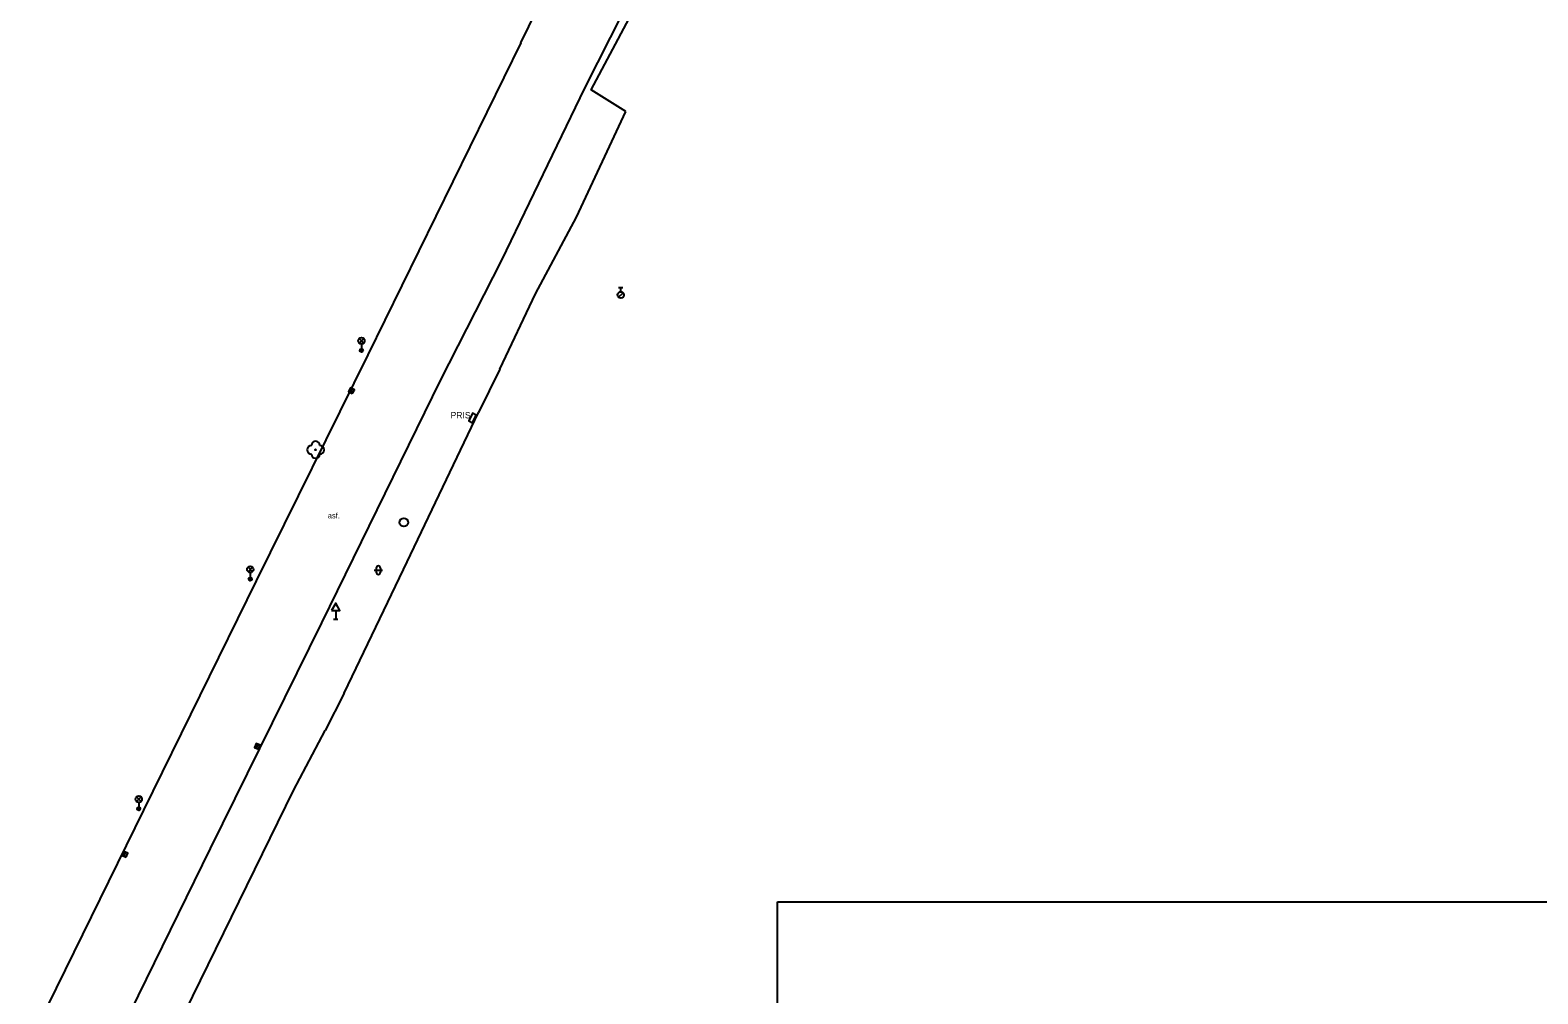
# Model space of a CAD drawing. Extents: x -598341 to -594502, y -1162301 to -1161406.
# Drawn here: x -598214.5 to -598037.9, y -1161741.3 to -1161628.4 of the extents above; entities that cross this region are included whole.
import ezdxf

# ---------------------------------------------------------------- set-up
doc = ezdxf.new("R2010")
doc.units = 0
for name, color, linetype in [('OKRAJ', 7, 'Continuous'), ('Vrstva 10', 7, 'Continuous'), ('Vrstva 22', 7, 'Continuous'), ('Vrstva 24', 7, 'Continuous'), ('Vrstva 27', 7, 'Continuous'), ('Vrstva 28', 7, 'Continuous'), ('Vrstva 33', 7, 'Continuous'), ('Vrstva 34', 7, 'Continuous'), ('Vrstva 36', 7, 'Continuous'), ('Vrstva 40', 7, 'Continuous'), ('Vrstva 41', 7, 'Continuous'), ('Vrstva 7', 7, 'Continuous'), ('Vrstva 8', 7, 'Continuous')]:
    doc.layers.add(name, color=color, linetype=linetype)

msp = doc.modelspace()

# ---------------------------------------------------------------- linework, layer by layer
at = {"layer": 'OKRAJ'}
for p, q in [((-598126.97, -1162300.73), (-598126.97, -1161730.49)), ((-598126.97, -1161730.49), (-597723.77, -1161730.49))]:
    msp.add_line(p, q, dxfattribs=at)
at = {"layer": 'Vrstva 10'}
msp.add_line((-598206.57, -1161751.2), (-598193.37, -1161724.25), dxfattribs=at)
for points in [[(-598157.03, -1161629.9), (-598149.54, -1161614.65)], [(-598149.53, -1161635.21), (-598145, -1161626.25), (-598143.8, -1161623.95)], [(-598157.03, -1161629.9), (-598174.93, -1161666.45), (-598188.03, -1161692.9), (-598201.21, -1161719.75), (-598214.48, -1161746.81)], [(-598193.37, -1161724.25), (-598180.34, -1161697.8), (-598166.44, -1161669.44), (-598159.25, -1161655.34), (-598149.53, -1161635.21)]]:
    msp.add_lwpolyline(points, dxfattribs=at)
at = {"layer": 'Vrstva 22'}
msp.add_circle((-598181.05, -1161677.55), 0.05, dxfattribs=at)
for centre, start, end in [((-598181.05, -1161677.05), 0, 180), ((-598181.55, -1161677.55), 90, 270), ((-598181.05, -1161678.05), 180, 0), ((-598180.55, -1161677.55), 270, 90)]:
    msp.add_arc(centre, 0.5, start, end, dxfattribs=at)
at = {"layer": 'Vrstva 24'}
msp.add_lwpolyline([(-598162.67, -1161674.4), (-598162.24, -1161673.5), (-598162.69, -1161673.28), (-598163.12, -1161674.18)], close=True, dxfattribs=at)
at = {"layer": 'Vrstva 27'}
for p, q in [((-598176.97, -1161670.85), (-598176.73, -1161670.41)), ((-598187.97, -1161712.51), (-598187.77, -1161712.05)), ((-598203.46, -1161725.15), (-598203.26, -1161724.69))]:
    msp.add_line(p, q, dxfattribs=at)
for points in [[(-598176.75, -1161670.97), (-598176.51, -1161670.53), (-598176.95, -1161670.29), (-598177.19, -1161670.73)], [(-598187.74, -1161712.61), (-598187.54, -1161712.15), (-598188, -1161711.95), (-598188.2, -1161712.41)], [(-598203.23, -1161725.25), (-598203.03, -1161724.79), (-598203.49, -1161724.59), (-598203.69, -1161725.05)]]:
    msp.add_lwpolyline(points, close=True, dxfattribs=at)
msp.add_circle((-598170.72, -1161686.05), 0.5, dxfattribs=at)
at = {"layer": 'Vrstva 28'}
for p, q in [((-598145.56, -1161658.54), (-598145.06, -1161658.54)), ((-598145.31, -1161659.04), (-598145.31, -1161658.54)), ((-598145.57, -1161659.69), (-598145.04, -1161659.16))]:
    msp.add_line(p, q, dxfattribs=at)
msp.add_circle((-598145.31, -1161659.42), 0.375, dxfattribs=at)
at = {"layer": 'Vrstva 33'}
for p, q in [((-598175.95, -1161665.06), (-598175.42, -1161664.53)), ((-598175.95, -1161664.53), (-598175.42, -1161665.06)), ((-598175.68, -1161665.17), (-598175.68, -1161665.92)), ((-598188.96, -1161691.83), (-598188.44, -1161691.3)), ((-598188.96, -1161691.3), (-598188.44, -1161691.83)), ((-598188.7, -1161691.94), (-598188.7, -1161692.69)), ((-598202.03, -1161718.73), (-598201.49, -1161718.2)), ((-598202.03, -1161718.2), (-598201.49, -1161718.73)), ((-598201.76, -1161718.84), (-598201.76, -1161719.59))]:
    msp.add_line(p, q, dxfattribs=at)
for centre, radius in [((-598175.68, -1161664.79), 0.375), ((-598175.68, -1161665.92), 0.2), ((-598175.68, -1161665.92), 0.145), ((-598175.68, -1161665.92), 0.0876), ((-598188.7, -1161691.56), 0.375), ((-598188.7, -1161692.69), 0.2), ((-598188.7, -1161692.69), 0.145), ((-598188.7, -1161692.69), 0.0876), ((-598201.76, -1161718.47), 0.375), ((-598201.76, -1161719.59), 0.2), ((-598201.76, -1161719.59), 0.145), ((-598201.76, -1161719.59), 0.0876)]:
    msp.add_circle(centre, radius, dxfattribs=at)
at = {"layer": 'Vrstva 34'}
for p, q in [((-598178.95, -1161697.39), (-598178.45, -1161697.39)), ((-598178.7, -1161696.37), (-598178.7, -1161697.39))]:
    msp.add_line(p, q, dxfattribs=at)
msp.add_lwpolyline([(-598179.2, -1161696.37), (-598178.2, -1161696.37), (-598178.7, -1161695.51)], close=True, dxfattribs=at)
at = {"layer": 'Vrstva 36'}
for p, q in [((-598174.2, -1161691.65), (-598173.2, -1161691.65)), ((-598173.95, -1161691.4), (-598173.95, -1161691.9)), ((-598173.45, -1161691.4), (-598173.45, -1161691.9))]:
    msp.add_line(p, q, dxfattribs=at)
for centre, start, end in [((-598173.7, -1161691.4), 0, 180), ((-598173.7, -1161691.9), 180, 0)]:
    msp.add_arc(centre, 0.25, start, end, dxfattribs=at)
at = {"layer": 'Vrstva 7'}
for p, q in [((-598150.48, -1161650.32), (-598144.73, -1161637.94)), ((-598170.77, -1161691.59), (-598161.99, -1161673.2)), ((-598200.05, -1161750.95), (-598183.64, -1161717.45))]:
    msp.add_line(p, q, dxfattribs=at)
for points in [[(-598144.73, -1161637.94), (-598148.79, -1161635.41), (-598139.87, -1161618.64), (-598129.22, -1161607.33)], [(-598159.49, -1161668.13), (-598155.31, -1161659.3), (-598150.48, -1161650.32)], [(-598177.7, -1161706.05), (-598170.77, -1161691.59)], [(-598183.64, -1161717.45), (-598179.93, -1161710.42)]]:
    msp.add_lwpolyline(points, dxfattribs=at)
at = {"layer": 'Vrstva 8'}
for p, q in [((-598159.49, -1161668.13), (-598161.99, -1161673.2)), ((-598177.7, -1161706.05), (-598179.93, -1161710.42))]:
    msp.add_line(p, q, dxfattribs=at)

# ---------------------------------------------------------------- texts
at = {"layer": 'Vrstva 40'}
msp.add_text('asf.', height=0.65, dxfattribs=at).set_placement((-598179.61, -1161685.59))
at = {"layer": 'Vrstva 41'}
msp.add_text('PRIS', height=0.75, dxfattribs=at).set_placement((-598165.24, -1161673.88))

doc.saveas('drawing.dxf')
